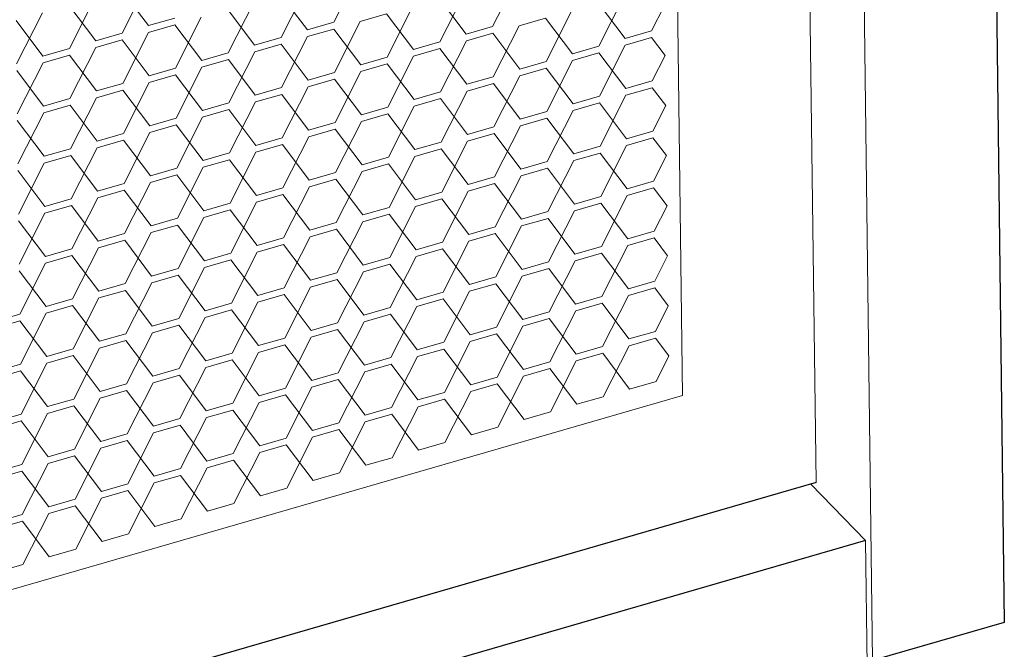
# Model space of a CAD drawing. Header units: millimetres. Extents: x 3925 to 5043, y -86 to 778.
# Tile 420 of 439: x 4968.87 to 4977.15, y 530.06 to 535.36. Entities that reach past the tile are written whole.
import ezdxf

# ---------------------------------------------------------------- set-up
doc = ezdxf.new("R2010")
doc.units = ezdxf.units.MM
doc.header["$LTSCALE"] = 46.255
doc.layers.add('H30K-DUST-FIDXF_CONTINUOUS_LINE', color=7, linetype='CONTINUOUS')
doc.layers.add('H30K-SPONGE-DXF_CONTINUOUS_LINE', color=7, linetype='CONTINUOUS')

msp = doc.modelspace()

# ---------------------------------------------------------------- linework, layer by layer
at = {"layer": 'H30K-DUST-FIDXF_CONTINUOUS_LINE', "color": 7, "linetype": 'Continuous', "lineweight": 0}
for p, q in [((4975.2506, 556.3884), (4975.5662, 531.4648)), ((4974.1468, 555.6212), (4974.4435, 532.1964)), ((4971.5086, 535.3342), (4971.7259, 535.7628)), ((4972.8453, 535.298), (4973.0626, 535.7267)), ((4969.7282, 535.242), (4969.9455, 535.6707)), ((4971.0649, 535.2059), (4971.2821, 535.6346)), ((4969.9501, 535.3062), (4969.7236, 535.6066)), ((4971.2868, 535.27), (4971.0603, 535.5704)), ((4972.4015, 535.1698), (4972.6188, 535.5984)), ((4973.7382, 535.1336), (4973.9554, 535.5623)), ((4969.5063, 535.1779), (4969.2798, 535.4783)), ((4969.2845, 535.1138), (4969.5017, 535.5424)), ((4970.6211, 535.0776), (4970.8384, 535.5063)), ((4971.9577, 535.0415), (4972.175, 535.4702)), ((4972.6234, 535.2339), (4972.3969, 535.5343)), ((4973.9601, 535.1978), (4973.7336, 535.4982)), ((4974.1819, 535.2619), (4974.2906, 535.4762)), ((4968.8407, 534.9855), (4969.058, 535.4142)), ((4970.843, 535.1418), (4970.6165, 535.4422)), ((4971.9531, 535.406), (4971.7312, 535.3419)), ((4972.1796, 535.1056), (4971.9531, 535.406)), ((4973.2944, 535.0054), (4973.5117, 535.434)), ((4969.0626, 535.0496), (4968.8361, 535.35)), ((4969.9501, 535.3062), (4970.172, 535.3703)), ((4970.1727, 535.3139), (4969.9508, 535.2498)), ((4970.3992, 535.0135), (4970.1727, 535.3139)), ((4970.1773, 534.9494), (4970.3946, 535.378)), ((4971.2868, 535.27), (4971.5086, 535.3342)), ((4971.514, 534.9132), (4971.7312, 535.3419)), ((4972.6234, 535.2339), (4972.8453, 535.298)), ((4972.8506, 534.8771), (4973.0679, 535.3058)), ((4973.2898, 535.3699), (4973.0679, 535.3058)), ((4973.5163, 535.0695), (4973.2898, 535.3699)), ((4969.5063, 535.1779), (4969.7282, 535.242)), ((4969.7336, 534.8211), (4969.9508, 535.2498)), ((4971.5094, 535.2778), (4971.2875, 535.2136)), ((4971.7359, 534.9774), (4971.5094, 535.2778)), ((4972.846, 535.2416), (4972.6241, 535.1775)), ((4973.0725, 534.9412), (4972.846, 535.2416)), ((4973.9601, 535.1978), (4974.1819, 535.2619)), ((4969.7289, 535.1856), (4969.5071, 535.1215)), ((4969.9554, 534.8852), (4969.7289, 535.1856)), ((4970.843, 535.1418), (4971.0649, 535.2059)), ((4971.0656, 535.1495), (4970.8437, 535.0854)), ((4971.2921, 534.8491), (4971.0656, 535.1495)), ((4971.0702, 534.785), (4971.2875, 535.2136)), ((4972.1796, 535.1056), (4972.4015, 535.1698)), ((4972.4069, 534.7488), (4972.6241, 535.1775)), ((4973.5163, 535.0695), (4973.7382, 535.1336)), ((4973.7435, 534.7127), (4973.9608, 535.1414)), ((4974.1827, 535.2055), (4973.9608, 535.1414)), ((4974.2959, 535.0553), (4974.1827, 535.2055)), ((4969.0626, 535.0496), (4969.2845, 535.1138)), ((4969.2852, 535.0574), (4969.0633, 534.9932)), ((4969.5117, 534.757), (4969.2852, 535.0574)), ((4969.2898, 534.6928), (4969.5071, 535.1215)), ((4970.3992, 535.0135), (4970.6211, 535.0776)), ((4970.6264, 534.6567), (4970.8437, 535.0854)), ((4971.9631, 534.6206), (4972.1803, 535.0492)), ((4972.4022, 535.1134), (4972.1803, 535.0492)), ((4972.6287, 534.813), (4972.4022, 535.1134)), ((4973.7389, 535.0772), (4973.517, 535.0131)), ((4973.9654, 534.7768), (4973.7389, 535.0772)), ((4974.1873, 534.841), (4974.2959, 535.0553)), ((4968.846, 534.5646), (4969.0633, 534.9932)), ((4970.6218, 535.0212), (4970.3999, 534.9571)), ((4970.8483, 534.7208), (4970.6218, 535.0212)), ((4971.7359, 534.9774), (4971.9577, 535.0415)), ((4971.9585, 534.9851), (4971.7366, 534.921)), ((4972.185, 534.6847), (4971.9585, 534.9851)), ((4973.0725, 534.9412), (4973.2944, 535.0054)), ((4973.2997, 534.5844), (4973.517, 535.0131)), ((4969.0679, 534.6287), (4968.8414, 534.9291)), ((4969.9554, 534.8852), (4970.1773, 534.9494)), ((4970.178, 534.893), (4969.9562, 534.8288)), ((4970.4045, 534.5926), (4970.178, 534.893)), ((4970.1827, 534.5284), (4970.3999, 534.9571)), ((4971.2921, 534.8491), (4971.514, 534.9132)), ((4971.5193, 534.4923), (4971.7366, 534.921)), ((4972.856, 534.4562), (4973.0732, 534.8848)), ((4973.2951, 534.949), (4973.0732, 534.8848)), ((4973.5216, 534.6486), (4973.2951, 534.949)), ((4969.5117, 534.757), (4969.7336, 534.8211)), ((4969.7389, 534.4002), (4969.9562, 534.8288)), ((4971.5147, 534.8568), (4971.2928, 534.7927)), ((4971.7412, 534.5564), (4971.5147, 534.8568)), ((4972.6287, 534.813), (4972.8506, 534.8771)), ((4972.8513, 534.8207), (4972.6295, 534.7566)), ((4973.0778, 534.5203), (4972.8513, 534.8207)), ((4973.9654, 534.7768), (4974.1873, 534.841)), ((4969.7343, 534.7647), (4969.5124, 534.7006)), ((4969.9608, 534.4643), (4969.7343, 534.7647)), ((4970.8483, 534.7208), (4971.0702, 534.785)), ((4971.0709, 534.7286), (4970.849, 534.6644)), ((4971.2974, 534.4282), (4971.0709, 534.7286)), ((4971.0755, 534.364), (4971.2928, 534.7927)), ((4972.185, 534.6847), (4972.4069, 534.7488)), ((4972.4122, 534.3279), (4972.6295, 534.7566)), ((4973.7488, 534.2918), (4973.9661, 534.7204)), ((4974.188, 534.7846), (4973.9661, 534.7204)), ((4974.3012, 534.6344), (4974.188, 534.7846)), ((4969.0679, 534.6287), (4969.2898, 534.6928)), ((4969.2905, 534.6364), (4969.0686, 534.5723)), ((4969.517, 534.336), (4969.2905, 534.6364)), ((4969.2951, 534.2719), (4969.5124, 534.7006)), ((4970.4045, 534.5926), (4970.6264, 534.6567)), ((4970.6318, 534.2358), (4970.849, 534.6644)), ((4972.4076, 534.6924), (4972.1857, 534.6283)), ((4972.6341, 534.392), (4972.4076, 534.6924)), ((4973.5216, 534.6486), (4973.7435, 534.7127)), ((4973.7442, 534.6563), (4973.5223, 534.5922)), ((4973.9707, 534.3559), (4973.7442, 534.6563)), ((4968.8513, 534.1436), (4969.0686, 534.5723)), ((4970.6271, 534.6003), (4970.4053, 534.5362)), ((4970.8536, 534.2999), (4970.6271, 534.6003)), ((4971.7412, 534.5564), (4971.9631, 534.6206)), ((4971.9638, 534.5642), (4971.7419, 534.5)), ((4972.1903, 534.2638), (4971.9638, 534.5642)), ((4971.9684, 534.1996), (4972.1857, 534.6283)), ((4973.0778, 534.5203), (4973.2997, 534.5844)), ((4973.3051, 534.1635), (4973.5223, 534.5922)), ((4974.1926, 534.42), (4974.3012, 534.6344)), ((4969.0732, 534.2078), (4968.8467, 534.5082)), ((4969.9608, 534.4643), (4970.1827, 534.5284)), ((4970.1834, 534.472), (4969.9615, 534.4079)), ((4970.4099, 534.1716), (4970.1834, 534.472)), ((4970.188, 534.1075), (4970.4053, 534.5362)), ((4971.2974, 534.4282), (4971.5193, 534.4923)), ((4971.5246, 534.0714), (4971.7419, 534.5)), ((4973.3004, 534.528), (4973.0786, 534.4639)), ((4973.5269, 534.2276), (4973.3004, 534.528)), ((4969.517, 534.336), (4969.7389, 534.4002)), ((4969.7442, 533.9792), (4969.9615, 534.4079)), ((4971.52, 534.4359), (4971.2981, 534.3718)), ((4971.7465, 534.1355), (4971.52, 534.4359)), ((4972.6341, 534.392), (4972.856, 534.4562)), ((4972.8567, 534.3998), (4972.6348, 534.3356)), ((4973.0832, 534.0994), (4972.8567, 534.3998)), ((4972.8613, 534.0352), (4973.0786, 534.4639)), ((4973.9707, 534.3559), (4974.1926, 534.42)), ((4969.7396, 534.3438), (4969.5177, 534.2796)), ((4969.9661, 534.0434), (4969.7396, 534.3438)), ((4970.8536, 534.2999), (4971.0755, 534.364)), ((4971.0762, 534.3076), (4970.8544, 534.2435)), ((4971.3028, 534.0072), (4971.0762, 534.3076)), ((4971.0809, 533.9431), (4971.2981, 534.3718)), ((4972.1903, 534.2638), (4972.4122, 534.3279)), ((4972.4175, 533.907), (4972.6348, 534.3356)), ((4974.1933, 534.3636), (4973.9714, 534.2995)), ((4974.3066, 534.2134), (4974.1933, 534.3636)), ((4969.0732, 534.2078), (4969.2951, 534.2719)), ((4969.3004, 533.851), (4969.5177, 534.2796)), ((4970.4099, 534.1716), (4970.6318, 534.2358)), ((4970.6371, 533.8148), (4970.8544, 534.2435)), ((4972.4129, 534.2715), (4972.191, 534.2074)), ((4972.6394, 533.9711), (4972.4129, 534.2715)), ((4973.5269, 534.2276), (4973.7488, 534.2918)), ((4973.7495, 534.2354), (4973.5277, 534.1712)), ((4973.976, 533.935), (4973.7495, 534.2354)), ((4973.7542, 533.8708), (4973.9714, 534.2995)), ((4968.8567, 533.7227), (4969.0739, 534.1514)), ((4969.2958, 534.2155), (4969.0739, 534.1514)), ((4969.5223, 533.9151), (4969.2958, 534.2155)), ((4970.6325, 534.1794), (4970.4106, 534.1152)), ((4970.859, 533.879), (4970.6325, 534.1794)), ((4971.7465, 534.1355), (4971.9684, 534.1996)), ((4971.9691, 534.1432), (4971.7472, 534.0791)), ((4972.1956, 533.8428), (4971.9691, 534.1432)), ((4971.9737, 533.7787), (4972.191, 534.2074)), ((4973.0832, 534.0994), (4973.3051, 534.1635)), ((4973.3104, 533.7426), (4973.5277, 534.1712)), ((4974.1979, 533.9991), (4974.3066, 534.2134)), ((4969.0786, 533.7868), (4968.8521, 534.0873)), ((4969.9661, 534.0434), (4970.188, 534.1075)), ((4970.1933, 533.6866), (4970.4106, 534.1152)), ((4971.3028, 534.0072), (4971.5246, 534.0714)), ((4971.53, 533.6504), (4971.7472, 534.0791)), ((4973.3058, 534.1071), (4973.0839, 534.043)), ((4973.5323, 533.8067), (4973.3058, 534.1071)), ((4969.5223, 533.9151), (4969.7442, 533.9792)), ((4969.7496, 533.5583), (4969.9668, 533.987)), ((4970.1887, 534.0511), (4969.9668, 533.987)), ((4970.4152, 533.7507), (4970.1887, 534.0511)), ((4971.5254, 534.015), (4971.3035, 533.9509)), ((4971.7519, 533.7146), (4971.5254, 534.015)), ((4972.6394, 533.9711), (4972.8613, 534.0352)), ((4972.862, 533.9789), (4972.6401, 533.9147)), ((4973.0885, 533.6784), (4972.862, 533.9789)), ((4972.8666, 533.6143), (4973.0839, 534.043)), ((4973.976, 533.935), (4974.1979, 533.9991)), ((4969.7449, 533.9229), (4969.523, 533.8587)), ((4969.9714, 533.6224), (4969.7449, 533.9229)), ((4970.859, 533.879), (4971.0809, 533.9431)), ((4971.0862, 533.5222), (4971.3035, 533.9509)), ((4972.1956, 533.8428), (4972.4175, 533.907)), ((4972.4228, 533.486), (4972.6401, 533.9147)), ((4974.1986, 533.9427), (4973.9768, 533.8786)), ((4974.3119, 533.7925), (4974.1986, 533.9427)), ((4969.0786, 533.7868), (4969.3004, 533.851)), ((4969.3058, 533.43), (4969.523, 533.8587)), ((4970.4152, 533.7507), (4970.6371, 533.8148)), ((4970.6424, 533.3939), (4970.8597, 533.8226)), ((4971.0816, 533.8867), (4970.8597, 533.8226)), ((4971.3081, 533.5863), (4971.0816, 533.8867)), ((4972.4182, 533.8506), (4972.1963, 533.7865)), ((4972.6447, 533.5502), (4972.4182, 533.8506)), ((4973.5323, 533.8067), (4973.7542, 533.8708)), ((4973.7549, 533.8145), (4973.533, 533.7503)), ((4973.9814, 533.514), (4973.7549, 533.8145)), ((4973.7595, 533.4499), (4973.9768, 533.8786)), ((4968.862, 533.3018), (4969.0793, 533.7305)), ((4969.3012, 533.7946), (4969.0793, 533.7305)), ((4969.5277, 533.4942), (4969.3012, 533.7946)), ((4970.6378, 533.7585), (4970.4159, 533.6943)), ((4970.8643, 533.458), (4970.6378, 533.7585)), ((4971.7519, 533.7146), (4971.9737, 533.7787)), ((4971.9791, 533.3578), (4972.1963, 533.7865)), ((4973.0885, 533.6784), (4973.3104, 533.7426)), ((4973.3157, 533.3217), (4973.533, 533.7503)), ((4974.2033, 533.5782), (4974.3119, 533.7925)), ((4969.0839, 533.3659), (4968.8574, 533.6663)), ((4969.9714, 533.6224), (4970.1933, 533.6866)), ((4970.1987, 533.2657), (4970.4159, 533.6943)), ((4971.3081, 533.5863), (4971.53, 533.6504)), ((4971.5353, 533.2295), (4971.7526, 533.6582)), ((4971.9745, 533.7223), (4971.7526, 533.6582)), ((4972.201, 533.4219), (4971.9745, 533.7223)), ((4973.3111, 533.6862), (4973.0892, 533.6221)), ((4973.5376, 533.3858), (4973.3111, 533.6862)), ((4969.5277, 533.4942), (4969.7496, 533.5583)), ((4969.7549, 533.1374), (4969.9722, 533.5661)), ((4970.194, 533.6302), (4969.9722, 533.5661)), ((4970.4205, 533.3298), (4970.194, 533.6302)), ((4971.5307, 533.5941), (4971.3088, 533.5299)), ((4971.7572, 533.2937), (4971.5307, 533.5941)), ((4972.6447, 533.5502), (4972.8666, 533.6143)), ((4972.8719, 533.1934), (4973.0892, 533.6221)), ((4973.9814, 533.514), (4974.2033, 533.5782)), ((4969.7503, 533.5019), (4969.5284, 533.4378)), ((4969.9768, 533.2015), (4969.7503, 533.5019)), ((4970.8643, 533.458), (4971.0862, 533.5222)), ((4971.0915, 533.1013), (4971.3088, 533.5299)), ((4972.201, 533.4219), (4972.4228, 533.486)), ((4972.4282, 533.0651), (4972.6454, 533.4938)), ((4972.8673, 533.5579), (4972.6454, 533.4938)), ((4973.0938, 533.2575), (4972.8673, 533.5579)), ((4974.204, 533.5218), (4973.9821, 533.4577)), ((4974.3172, 533.3716), (4974.204, 533.5218)), ((4969.0839, 533.3659), (4969.3058, 533.43)), ((4969.3111, 533.0091), (4969.5284, 533.4378)), ((4970.4205, 533.3298), (4970.6424, 533.3939)), ((4970.6478, 532.973), (4970.865, 533.4017)), ((4971.0869, 533.4658), (4970.865, 533.4017)), ((4971.3134, 533.1654), (4971.0869, 533.4658)), ((4972.4236, 533.4297), (4972.2017, 533.3655)), ((4972.6501, 533.1293), (4972.4236, 533.4297)), ((4973.5376, 533.3858), (4973.7595, 533.4499)), ((4973.7602, 533.3935), (4973.5383, 533.3294)), ((4973.9867, 533.0931), (4973.7602, 533.3935)), ((4973.7648, 533.029), (4973.9821, 533.4577)), ((4969.3065, 533.3737), (4969.0846, 533.3095)), ((4969.533, 533.0733), (4969.3065, 533.3737)), ((4970.6431, 533.3375), (4970.4213, 533.2734)), ((4970.8696, 533.0371), (4970.6431, 533.3375)), ((4971.7572, 533.2937), (4971.9791, 533.3578)), ((4971.9844, 532.9369), (4972.2017, 533.3655)), ((4973.0938, 533.2575), (4973.3157, 533.3217)), ((4973.3211, 532.9007), (4973.5383, 533.3294)), ((4974.2086, 533.1573), (4974.3172, 533.3716)), ((4969.0892, 532.945), (4968.8627, 533.2454)), ((4968.8673, 532.8809), (4969.0846, 533.3095)), ((4969.9768, 533.2015), (4970.1987, 533.2657)), ((4970.204, 532.8447), (4970.4213, 533.2734)), ((4971.3134, 533.1654), (4971.5353, 533.2295)), ((4971.5406, 532.8086), (4971.7579, 533.2373)), ((4971.9798, 533.3014), (4971.7579, 533.2373)), ((4972.2063, 533.001), (4971.9798, 533.3014)), ((4973.3164, 533.2653), (4973.0945, 533.2011)), ((4973.5429, 532.9649), (4973.3164, 533.2653)), ((4969.7602, 532.7165), (4969.9775, 533.1451)), ((4970.1994, 533.2093), (4969.9775, 533.1451)), ((4970.4259, 532.9089), (4970.1994, 533.2093)), ((4971.536, 533.1731), (4971.3141, 533.109)), ((4971.7625, 532.8727), (4971.536, 533.1731)), ((4972.6501, 533.1293), (4972.8719, 533.1934)), ((4972.8773, 532.7725), (4973.0945, 533.2011)), ((4973.9867, 533.0931), (4974.2086, 533.1573)), ((4969.533, 533.0733), (4969.7549, 533.1374)), ((4969.7556, 533.081), (4969.5337, 533.0169)), ((4969.9821, 532.7806), (4969.7556, 533.081)), ((4970.8696, 533.0371), (4971.0915, 533.1013)), ((4971.0969, 532.6803), (4971.3141, 533.109)), ((4972.2063, 533.001), (4972.4282, 533.0651)), ((4972.4335, 532.6442), (4972.6508, 533.0729)), ((4972.8727, 533.137), (4972.6508, 533.0729)), ((4973.0992, 532.8366), (4972.8727, 533.137)), ((4974.2093, 533.1009), (4973.9874, 533.0367)), ((4974.3226, 532.9507), (4974.2093, 533.1009)), ((4969.0892, 532.945), (4969.3111, 533.0091)), ((4969.3164, 532.5882), (4969.5337, 533.0169)), ((4970.6531, 532.5521), (4970.8704, 532.9807)), ((4971.0922, 533.0449), (4970.8704, 532.9807)), ((4971.3187, 532.7445), (4971.0922, 533.0449)), ((4972.4289, 533.0087), (4972.207, 532.9446)), ((4972.6554, 532.7083), (4972.4289, 533.0087)), ((4973.5429, 532.9649), (4973.7648, 533.029)), ((4973.7702, 532.6081), (4973.9874, 533.0367)), ((4969.3118, 532.9527), (4969.0899, 532.8886)), ((4969.5383, 532.6523), (4969.3118, 532.9527)), ((4970.4259, 532.9089), (4970.6478, 532.973)), ((4970.6485, 532.9166), (4970.4266, 532.8525)), ((4970.875, 532.6162), (4970.6485, 532.9166)), ((4971.7625, 532.8727), (4971.9844, 532.9369)), ((4971.9897, 532.5159), (4972.207, 532.9446)), ((4973.0992, 532.8366), (4973.3211, 532.9007)), ((4973.3264, 532.4798), (4973.5437, 532.9085)), ((4973.7655, 532.9726), (4973.5437, 532.9085)), ((4973.992, 532.6722), (4973.7655, 532.9726)), ((4974.2139, 532.7363), (4974.3226, 532.9507)), ((4968.6455, 532.8167), (4968.8673, 532.8809)), ((4968.8681, 532.8245), (4968.6462, 532.7603)), ((4969.0946, 532.5241), (4968.8681, 532.8245)), ((4968.8727, 532.4599), (4969.0899, 532.8886)), ((4969.9821, 532.7806), (4970.204, 532.8447)), ((4970.2093, 532.4238), (4970.4266, 532.8525)), ((4971.546, 532.3877), (4971.7632, 532.8163)), ((4971.9851, 532.8805), (4971.7632, 532.8163)), ((4972.2116, 532.5801), (4971.9851, 532.8805)), ((4973.3218, 532.8443), (4973.0999, 532.7802)), ((4973.5483, 532.5439), (4973.3218, 532.8443)), ((4970.2047, 532.7883), (4969.9828, 532.7242)), ((4970.4312, 532.4879), (4970.2047, 532.7883)), ((4971.3187, 532.7445), (4971.5406, 532.8086)), ((4971.5413, 532.7522), (4971.3195, 532.6881)), ((4971.7678, 532.4518), (4971.5413, 532.7522)), ((4972.6554, 532.7083), (4972.8773, 532.7725)), ((4972.8826, 532.3515), (4973.0999, 532.7802)), ((4973.992, 532.6722), (4974.2139, 532.7363)), ((4969.5383, 532.6523), (4969.7602, 532.7165)), ((4969.7609, 532.6601), (4969.539, 532.5959)), ((4969.9874, 532.3597), (4969.7609, 532.6601)), ((4969.7655, 532.2955), (4969.9828, 532.7242)), ((4970.875, 532.6162), (4971.0969, 532.6803)), ((4971.1022, 532.2594), (4971.3195, 532.6881)), ((4972.4388, 532.2233), (4972.6561, 532.6519)), ((4972.878, 532.7161), (4972.6561, 532.6519)), ((4973.1045, 532.4157), (4972.878, 532.7161)), ((4974.2146, 532.6799), (4973.9928, 532.6158)), ((4974.3279, 532.5297), (4974.2146, 532.6799)), ((4969.0946, 532.5241), (4969.3164, 532.5882)), ((4969.3218, 532.1673), (4969.539, 532.5959)), ((4971.0976, 532.6239), (4970.8757, 532.5598)), ((4971.3241, 532.3235), (4971.0976, 532.6239)), ((4972.2116, 532.5801), (4972.4335, 532.6442)), ((4972.4342, 532.5878), (4972.2123, 532.5237)), ((4972.6607, 532.2874), (4972.4342, 532.5878)), ((4973.5483, 532.5439), (4973.7702, 532.6081)), ((4973.7755, 532.1871), (4973.9928, 532.6158)), ((4969.3172, 532.5318), (4969.0953, 532.4677)), ((4969.5437, 532.2314), (4969.3172, 532.5318)), ((4970.4312, 532.4879), (4970.6531, 532.5521)), ((4970.6538, 532.4957), (4970.4319, 532.4315)), ((4970.8803, 532.1953), (4970.6538, 532.4957)), ((4970.6584, 532.1311), (4970.8757, 532.5598)), ((4971.7678, 532.4518), (4971.9897, 532.5159)), ((4971.9951, 532.095), (4972.2123, 532.5237)), ((4973.3317, 532.0589), (4973.549, 532.4875)), ((4973.7709, 532.5517), (4973.549, 532.4875)), ((4973.9974, 532.2513), (4973.7709, 532.5517)), ((4974.2193, 532.3154), (4974.3279, 532.5297)), ((4968.6508, 532.3958), (4968.8727, 532.4599)), ((4968.8734, 532.4035), (4968.6515, 532.3394)), ((4969.0999, 532.1031), (4968.8734, 532.4035)), ((4968.878, 532.039), (4969.0953, 532.4677)), ((4969.9874, 532.3597), (4970.2093, 532.4238)), ((4970.2146, 532.0029), (4970.4319, 532.4315)), ((4971.9904, 532.4595), (4971.7686, 532.3954)), ((4972.217, 532.1591), (4971.9904, 532.4595)), ((4973.1045, 532.4157), (4973.3264, 532.4798)), ((4973.3271, 532.4234), (4973.1052, 532.3593)), ((4973.5536, 532.123), (4973.3271, 532.4234)), ((4970.21, 532.3674), (4969.9881, 532.3033)), ((4970.4365, 532.067), (4970.21, 532.3674)), ((4971.3241, 532.3235), (4971.546, 532.3877)), ((4971.5467, 532.3313), (4971.3248, 532.2671)), ((4971.7732, 532.0309), (4971.5467, 532.3313)), ((4971.5513, 531.9667), (4971.7686, 532.3954)), ((4972.6607, 532.2874), (4972.8826, 532.3515)), ((4972.8879, 531.9306), (4973.1052, 532.3593)), ((4969.5437, 532.2314), (4969.7655, 532.2955)), ((4969.7663, 532.2391), (4969.5444, 532.175)), ((4969.9928, 531.9387), (4969.7663, 532.2391)), ((4969.7709, 531.8746), (4969.9881, 532.3033)), ((4970.8803, 532.1953), (4971.1022, 532.2594)), ((4971.1075, 531.8385), (4971.3248, 532.2671)), ((4972.8833, 532.2951), (4972.6614, 532.231)), ((4973.1098, 531.9947), (4972.8833, 532.2951)), ((4973.9974, 532.2513), (4974.2193, 532.3154)), ((4974.4435, 532.1964), (4911.206, 513.9186)), ((4969.0999, 532.1031), (4969.3218, 532.1673)), ((4969.3271, 531.7463), (4969.5444, 532.175)), ((4971.1029, 532.203), (4970.881, 532.1389)), ((4971.3294, 531.9026), (4971.1029, 532.203)), ((4972.217, 532.1591), (4972.4388, 532.2233)), ((4972.4396, 532.1669), (4972.2177, 532.1027)), ((4972.6661, 531.8665), (4972.4396, 532.1669)), ((4972.4442, 531.8023), (4972.6614, 532.231)), ((4973.5536, 532.123), (4973.7755, 532.1871)), ((4969.3225, 532.1109), (4969.1006, 532.0467)), ((4969.549, 531.8105), (4969.3225, 532.1109)), ((4970.4365, 532.067), (4970.6584, 532.1311)), ((4970.6591, 532.0747), (4970.4372, 532.0106)), ((4970.8856, 531.7743), (4970.6591, 532.0747)), ((4970.6637, 531.7102), (4970.881, 532.1389)), ((4971.7732, 532.0309), (4971.9951, 532.095)), ((4972.0004, 531.6741), (4972.2177, 532.1027)), ((4968.6561, 531.9749), (4968.878, 532.039)), ((4968.8833, 531.6181), (4969.1006, 532.0467)), ((4969.9928, 531.9387), (4970.2146, 532.0029)), ((4970.22, 531.5819), (4970.4372, 532.0106)), ((4971.9958, 532.0386), (4971.7739, 531.9745)), ((4972.2223, 531.7382), (4971.9958, 532.0386)), ((4973.1098, 531.9947), (4973.3317, 532.0589)), ((4968.8787, 531.9826), (4968.6568, 531.9185)), ((4969.1052, 531.6822), (4968.8787, 531.9826)), ((4970.2154, 531.9465), (4969.9935, 531.8823)), ((4970.4419, 531.6461), (4970.2154, 531.9465)), ((4971.3294, 531.9026), (4971.5513, 531.9667)), ((4971.552, 531.9103), (4971.3301, 531.8462)), ((4971.7785, 531.6099), (4971.552, 531.9103)), ((4971.5566, 531.5458), (4971.7739, 531.9745)), ((4972.6661, 531.8665), (4972.8879, 531.9306)), ((4969.549, 531.8105), (4969.7709, 531.8746)), ((4969.7762, 531.4537), (4969.9935, 531.8823)), ((4970.8856, 531.7743), (4971.1075, 531.8385)), ((4971.1129, 531.4175), (4971.3301, 531.8462)), ((4969.1052, 531.6822), (4969.3271, 531.7463)), ((4969.3324, 531.3254), (4969.5497, 531.7541)), ((4969.7716, 531.8182), (4969.5497, 531.7541)), ((4969.9981, 531.5178), (4969.7716, 531.8182)), ((4971.1082, 531.7821), (4970.8863, 531.7179)), ((4971.3347, 531.4817), (4971.1082, 531.7821)), ((4972.2223, 531.7382), (4972.4442, 531.8023)), ((4969.3278, 531.6899), (4969.1059, 531.6258)), ((4969.5543, 531.3895), (4969.3278, 531.6899)), ((4970.4419, 531.6461), (4970.6637, 531.7102)), ((4970.6645, 531.6538), (4970.4426, 531.5897)), ((4970.891, 531.3534), (4970.6645, 531.6538)), ((4970.6691, 531.2893), (4970.8863, 531.7179)), ((4971.7785, 531.6099), (4972.0004, 531.6741)), ((4968.6614, 531.5539), (4968.8833, 531.6181)), ((4968.8887, 531.1971), (4969.1059, 531.6258)), ((4969.9981, 531.5178), (4970.22, 531.5819)), ((4970.2253, 531.161), (4970.4426, 531.5897)), ((4968.884, 531.5617), (4968.6622, 531.4975)), ((4969.1105, 531.2613), (4968.884, 531.5617)), ((4970.2207, 531.5255), (4969.9988, 531.4614)), ((4970.4472, 531.2251), (4970.2207, 531.5255)), ((4971.3347, 531.4817), (4971.5566, 531.5458)), ((4969.5543, 531.3895), (4969.7762, 531.4537)), ((4969.7815, 531.0327), (4969.9988, 531.4614)), ((4970.891, 531.3534), (4971.1129, 531.4175)), ((4969.1105, 531.2613), (4969.3324, 531.3254)), ((4969.3378, 530.9045), (4969.555, 531.3331)), ((4969.7769, 531.3973), (4969.555, 531.3331)), ((4970.0034, 531.0969), (4969.7769, 531.3973)), ((4969.3331, 531.269), (4969.1113, 531.2049)), ((4969.5597, 530.9686), (4969.3331, 531.269)), ((4970.4472, 531.2251), (4970.6691, 531.2893)), ((4968.6668, 531.133), (4968.8887, 531.1971)), ((4968.894, 530.7762), (4969.1113, 531.2049)), ((4970.0034, 531.0969), (4970.2253, 531.161)), ((4968.8894, 531.1407), (4968.6675, 531.0766)), ((4969.1159, 530.8403), (4968.8894, 531.1407)), ((4969.5597, 530.9686), (4969.7815, 531.0327)), ((4969.1159, 530.8403), (4969.3378, 530.9045)), ((4968.6721, 530.7121), (4968.894, 530.7762))]:
    msp.add_line(p, q, dxfattribs=at)
at = {"layer": 'H30K-DUST-FIDXF_CONTINUOUS_LINE', "color": 7, "linetype": 'Continuous'}
msp.add_line((4975.5662, 531.4648), (4910.5628, 512.6765), dxfattribs=at)
at = {"layer": 'H30K-SPONGE-DXF_CONTINUOUS_LINE', "color": 7, "linetype": 'Continuous'}
for p, q in [((4976.8, 557.8607), (4977.1492, 530.2898)), ((4975.9824, 530.9771), (4910.6148, 512.0836)), ((4977.1492, 530.2898), (4976.0397, 529.9692))]:
    msp.add_line(p, q, dxfattribs=at)
at = {"layer": 'H30K-SPONGE-DXF_CONTINUOUS_LINE', "color": 7, "linetype": 'Continuous', "lineweight": 0}
for p, q in [((4976.0397, 529.9692), (4975.6906, 557.5401)), ((4975.5218, 531.4519), (4975.9824, 530.9771)), ((4975.9958, 529.9248), (4975.9824, 530.9771))]:
    msp.add_line(p, q, dxfattribs=at)

doc.saveas('drawing.dxf')
